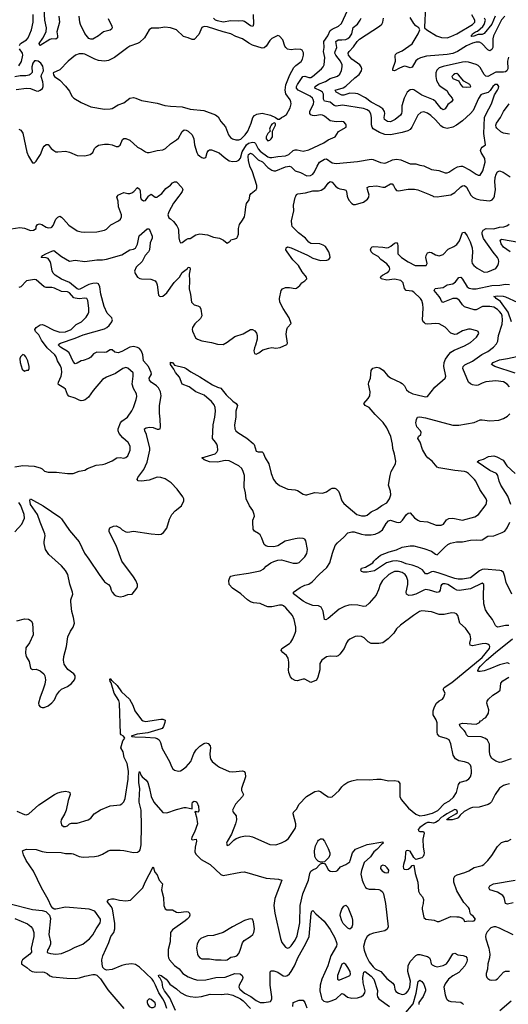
# Model space of a CAD drawing. Header units: inches. Extents: x 1694797 to 1849917, y 907313 to 1017959.
# Tile 506 of 656: x 1763079 to 1768099, y 991693 to 1001815. Entities that reach past the tile are written whole.
import ezdxf

# ---------------------------------------------------------------- set-up
doc = ezdxf.new("R2010")
doc.units = ezdxf.units.IN
doc.header["$MEASUREMENT"] = 0
doc.layers.add('B7060', color=7, linetype='Continuous')
doc.layers.add('B7969', color=7, linetype='Continuous')

msp = doc.modelspace()

# ---------------------------------------------------------------- linework, layer by layer
at = {"layer": 'B7060', "color": 5}
for points, elevation in [([(1763070, 1000691), (1763090, 1000679), (1763113, 1000650), (1763152, 1000452), (1763170, 1000411), (1763210, 1000345), (1763230, 1000345), (1763250, 1000362), (1763264, 1000390), (1763293, 1000430), (1763320, 1000500), (1763330, 1000515), (1763350, 1000531), (1763370, 1000531), (1763404, 1000490), (1763429, 1000469), (1763450, 1000458), (1763470, 1000456), (1763550, 1000465), (1763590, 1000454), (1763670, 1000420), (1763750, 1000415), (1763804, 1000430), (1763829, 1000450), (1763849, 1000490), (1763865, 1000510), (1763890, 1000524), (1763950, 1000536), (1763990, 1000537), (1764030, 1000528), (1764070, 1000511), (1764090, 1000511), (1764110, 1000526), (1764136, 1000584), (1764150, 1000594), (1764170, 1000594), (1764210, 1000576), (1764290, 1000506), (1764330, 1000486), (1764370, 1000457), (1764390, 1000451), (1764410, 1000451), (1764490, 1000471), (1764550, 1000479), (1764577, 1000490), (1764630, 1000539), (1764690, 1000579), (1764710, 1000598), (1764750, 1000667), (1764770, 1000682), (1764790, 1000680), (1764810, 1000670), (1764850, 1000630), (1764867, 1000590), (1764875, 1000530), (1764898, 1000450), (1764910, 1000431), (1764930, 1000411), (1764950, 1000397), (1764970, 1000391), (1764990, 1000398), (1765006, 1000450), (1765019, 1000470), (1765030, 1000479), (1765050, 1000477), (1765130, 1000448), (1765181, 1000401), (1765230, 1000365), (1765270, 1000356), (1765310, 1000362), (1765330, 1000371), (1765347, 1000393), (1765364, 1000456), (1765410, 1000530), (1765430, 1000546), (1765470, 1000558), (1765490, 1000554), (1765502, 1000542), (1765529, 1000489), (1765550, 1000463), (1765630, 1000407), (1765650, 1000398), (1765670, 1000397), (1765730, 1000409), (1765810, 1000416), (1765845, 1000430), (1765890, 1000469), (1765910, 1000478), (1765930, 1000478), (1765990, 1000465), (1766050, 1000476), (1766204, 1000550), (1766250, 1000580), (1766319, 1000610), (1766354, 1000666), (1766432, 1000710), (1766435, 1000730), (1766430, 1000742), (1766410, 1000765), (1766390, 1000769), (1766330, 1000764), (1766270, 1000774), (1766210, 1000824), (1766190, 1000835), (1766170, 1000837), (1766110, 1000827), (1766089, 1000829), (1766070, 1000839), (1766060, 1000850), (1766061, 1000870), (1766097, 1000950), (1766101, 1000970), (1766095, 1000995), (1766086, 1001010), (1766062, 1001030), (1765941, 1001090), (1765923, 1001110), (1765924, 1001130), (1765933, 1001150), (1765989, 1001231), (1766010, 1001235), (1766050, 1001222), (1766070, 1001222), (1766088, 1001230), (1766181, 1001310), (1766197, 1001330), (1766207, 1001353), (1766213, 1001427), (1766202, 1001490), (1766207, 1001530), (1766205, 1001590), (1766244, 1001650), (1766270, 1001703), (1766290, 1001719), (1766355, 1001750), (1766384, 1001776), (1766446, 1001910)], 660), ([(1763482, 1001850), (1763488, 1001790), (1763462, 1001690), (1763469, 1001650), (1763468, 1001630), (1763450, 1001616), (1763410, 1001619), (1763390, 1001611), (1763290, 1001549), (1763285, 1001550), (1763278, 1001570), (1763316, 1001624), (1763342, 1001670), (1763350, 1001693), (1763353, 1001730), (1763339, 1001810), (1763331, 1001931)], 660), ([(1767248, 1001950), (1767237, 1001737), (1767239, 1001730), (1767262, 1001710), (1767360, 1001650), (1767414, 1001634), (1767470, 1001629), (1767510, 1001641), (1767569, 1001670), (1767730, 1001765), (1767754, 1001790), (1767757, 1001810), (1767725, 1001865)], 580), ([(1763076, 1001550), (1763089, 1001571), (1763148, 1001610), (1763166, 1001630), (1763201, 1001710), (1763216, 1001790), (1763218, 1001870)], 680), ([(1763987, 1001827), (1764026, 1001750), (1764029, 1001730), (1764022, 1001718), (1764010, 1001708), (1763940, 1001690), (1763889, 1001650), (1763830, 1001616), (1763810, 1001614), (1763790, 1001622), (1763750, 1001675), (1763705, 1001765), (1763697, 1001790), (1763690, 1001850)], 660), ([(1765478, 1001870), (1765482, 1001770), (1765473, 1001747), (1765450, 1001752), (1765390, 1001796), (1765370, 1001803), (1765330, 1001799), (1765250, 1001804), (1765170, 1001790), (1765110, 1001802), (1765090, 1001812), (1765069, 1001830)], 660), ([(1765443, 1000000), (1765445, 1000010), (1765457, 1000030), (1765510, 1000069), (1765516, 1000084), (1765514, 1000110), (1765472, 1000250), (1765444, 1000310), (1765429, 1000369), (1765425, 1000410), (1765429, 1000430), (1765450, 1000444), (1765470, 1000433), (1765530, 1000373), (1765573, 1000353), (1765630, 1000296), (1765670, 1000267), (1765690, 1000260), (1765710, 1000262), (1765810, 1000301), (1765850, 1000308), (1765870, 1000303), (1765910, 1000260), (1765963, 1000243), (1766030, 1000209), (1766067, 1000213), (1766090, 1000228), (1766107, 1000253), (1766134, 1000310), (1766161, 1000350), (1766210, 1000383), (1766230, 1000384), (1766290, 1000344), (1766330, 1000338), (1766550, 1000357), (1766690, 1000382), (1766710, 1000379), (1766786, 1000346), (1766830, 1000342), (1766850, 1000346), (1766910, 1000374), (1766950, 1000383), (1766994, 1000374), (1767090, 1000332), (1767150, 1000333), (1767190, 1000319), (1767230, 1000312), (1767310, 1000275), (1767385, 1000265), (1767450, 1000241), (1767470, 1000240), (1767490, 1000247), (1767538, 1000282), (1767577, 1000303), (1767610, 1000311), (1767630, 1000310), (1767707, 1000267), (1767770, 1000226), (1767790, 1000217), (1767810, 1000217), (1767837, 1000263), (1767862, 1000350), (1767859, 1000390), (1767821, 1000450), (1767815, 1000470), (1767820, 1000490), (1767830, 1000505), (1767864, 1000530), (1767847, 1000647), (1767856, 1000810), (1767871, 1000849), (1767927, 1000950), (1767956, 1001044), (1767990, 1001091), (1768000, 1001110), (1768003, 1001130), (1767990, 1001149), (1767966, 1001150), (1767939, 1001130), (1767914, 1001086), (1767893, 1001067), (1767831, 1001050), (1767818, 1001042), (1767794, 1001006), (1767737, 1000883), (1767712, 1000850), (1767630, 1000774), (1767566, 1000730), (1767530, 1000712), (1767470, 1000697), (1767430, 1000707), (1767405, 1000725), (1767350, 1000787), (1767303, 1000830), (1767270, 1000853), (1767230, 1000867), (1767200, 1000860), (1767170, 1000833), (1767109, 1000712), (1767090, 1000688), (1767068, 1000672), (1767010, 1000655), (1766890, 1000632), (1766830, 1000636), (1766775, 1000655), (1766712, 1000692), (1766699, 1000710), (1766693, 1000733), (1766693, 1000810), (1766686, 1000846), (1766673, 1000870), (1766650, 1000889), (1766610, 1000903), (1766395, 1000935), (1766330, 1000928), (1766310, 1000932), (1766270, 1000968), (1766210, 1000977), (1766200, 1001000), (1766201, 1001050), (1766190, 1001070), (1766170, 1001083), (1766110, 1001110), (1766115, 1001130), (1766150, 1001154), (1766221, 1001179), (1766270, 1001211), (1766344, 1001236), (1766370, 1001254), (1766387, 1001293), (1766393, 1001330), (1766391, 1001350), (1766374, 1001390), (1766326, 1001450), (1766318, 1001470), (1766321, 1001490), (1766339, 1001530), (1766328, 1001590), (1766351, 1001609), (1766390, 1001608), (1766430, 1001613), (1766450, 1001623), (1766470, 1001639), (1766492, 1001670), (1766505, 1001735), (1766550, 1001770), (1766579, 1001810), (1766587, 1001830)], 640), ([(1768102, 1001430), (1768092, 1001390), (1768095, 1001310), (1768084, 1001290), (1768070, 1001280), (1768050, 1001276), (1767970, 1001276), (1767890, 1001233), (1767870, 1001236), (1767852, 1001252), (1767810, 1001323), (1767790, 1001346), (1767770, 1001356), (1767690, 1001378), (1767661, 1001381), (1767630, 1001378), (1767430, 1001335), (1767390, 1001320), (1767364, 1001296), (1767356, 1001270), (1767355, 1001230), (1767363, 1001190), (1767390, 1001142), (1767410, 1001124), (1767469, 1001089), (1767490, 1001049), (1767521, 1001010), (1767529, 1000990), (1767516, 1000970), (1767477, 1000943), (1767450, 1000899), (1767430, 1000890), (1767410, 1000904), (1767355, 1000970), (1767331, 1000991), (1767210, 1001039), (1767130, 1001094), (1767110, 1001098), (1767090, 1001095), (1767061, 1001070), (1767029, 1001010), (1767007, 1000930), (1767007, 1000870), (1767001, 1000850), (1766990, 1000835), (1766937, 1000790), (1766890, 1000766), (1766858, 1000770), (1766828, 1000790), (1766823, 1000810), (1766830, 1000850), (1766828, 1000870), (1766810, 1000898), (1766770, 1000928), (1766690, 1000969), (1766631, 1001011), (1766552, 1001052), (1766530, 1001057), (1766470, 1001061), (1766410, 1001041), (1766390, 1001039), (1766332, 1001070), (1766322, 1001090), (1766404, 1001116), (1766430, 1001131), (1766522, 1001218), (1766567, 1001253), (1766592, 1001290), (1766593, 1001310), (1766587, 1001330), (1766573, 1001350), (1766492, 1001410), (1766458, 1001450), (1766455, 1001470), (1766464, 1001490), (1766510, 1001535), (1766547, 1001590), (1766570, 1001615), (1766777, 1001750), (1766800, 1001770), (1766811, 1001790), (1766816, 1001830)], 620), ([(1768065, 1001850), (1768030, 1001814), (1767948, 1001650), (1767942, 1001618), (1767939, 1001530), (1767930, 1001509), (1767910, 1001496), (1767890, 1001504), (1767829, 1001570), (1767803, 1001583), (1767770, 1001584), (1767730, 1001573), (1767670, 1001547), (1767577, 1001490), (1767530, 1001469), (1767470, 1001457), (1767259, 1001441), (1767196, 1001424), (1767169, 1001411), (1767148, 1001392), (1767110, 1001328), (1767090, 1001320), (1767050, 1001334), (1767030, 1001336), (1766982, 1001318), (1766930, 1001288), (1766912, 1001292), (1766913, 1001310), (1766941, 1001390), (1766936, 1001444), (1766941, 1001459), (1766955, 1001470), (1767010, 1001496), (1767113, 1001567), (1767173, 1001670), (1767189, 1001710), (1767179, 1001730), (1767150, 1001752), (1767130, 1001776), (1767090, 1001837)], 580), ([(1767965, 1001850), (1767930, 1001768), (1767850, 1001672), (1767830, 1001663), (1767790, 1001663), (1767746, 1001646), (1767724, 1001644), (1767715, 1001650), (1767724, 1001656), (1767731, 1001670), (1767761, 1001690), (1767782, 1001698), (1767836, 1001744), (1767853, 1001767), (1767865, 1001810), (1767855, 1001830)], 560), ([(1763070, 1001341), (1763096, 1001384), (1763111, 1001451), (1763108, 1001470), (1763077, 1001517)], 680), ([(1763043, 1001097), (1763150, 1001113), (1763190, 1001108), (1763250, 1001085), (1763270, 1001082), (1763290, 1001091), (1763312, 1001108), (1763319, 1001130), (1763321, 1001150), (1763316, 1001176), (1763299, 1001230), (1763302, 1001250), (1763324, 1001290), (1763323, 1001297), (1763316, 1001336), (1763297, 1001370), (1763270, 1001390), (1763250, 1001394), (1763230, 1001391), (1763214, 1001370), (1763205, 1001330), (1763207, 1001273), (1763188, 1001252), (1763175, 1001245), (1763143, 1001237), (1763083, 1001237), (1763030, 1001229)], 680), ([(1768110, 1000637), (1768050, 1000649), (1768024, 1000664), (1767981, 1000701), (1767974, 1000710), (1767972, 1000730), (1767979, 1000750), (1768018, 1000810), (1768049, 1000870), (1768109, 1000950)], 620), ([(1767956, 1000000), (1767957, 1000003), (1767969, 1000070), (1767962, 1000150), (1767966, 1000194), (1767974, 1000226), (1767987, 1000250), (1768010, 1000261), (1768047, 1000247), (1768120, 1000200)], 620), ([(1764084, 1000000), (1764089, 1000010), (1764150, 1000040), (1764190, 1000030), (1764210, 1000030), (1764230, 1000037), (1764253, 1000050), (1764290, 1000090), (1764310, 1000074), (1764316, 1000056), (1764319, 1000000)], 640), ([(1764502, 1000000), (1764540, 1000030), (1764580, 1000080), (1764630, 1000113), (1764650, 1000137), (1764670, 1000147), (1764690, 1000150), (1764744, 1000090), (1764755, 1000070), (1764749, 1000050), (1764736, 1000030), (1764713, 1000000)], 640), ([(1765916, 1000000), (1765923, 1000017), (1765936, 1000024), (1766015, 1000035), (1766090, 1000056), (1766150, 1000057), (1766177, 1000063), (1766214, 1000086), (1766250, 1000135), (1766270, 1000152), (1766290, 1000146), (1766324, 1000104), (1766350, 1000084), (1766370, 1000076), (1766411, 1000071), (1766430, 1000062), (1766438, 1000050), (1766445, 1000000)], 620), ([(1766668, 1000000), (1766669, 1000010), (1766651, 1000070), (1766650, 1000090), (1766670, 1000101), (1766750, 1000106), (1766810, 1000092), (1766830, 1000093), (1766890, 1000127), (1766907, 1000127), (1766921, 1000110), (1766936, 1000076), (1766950, 1000060), (1766970, 1000057), (1767070, 1000072), (1767134, 1000074), (1767170, 1000065), (1767290, 1000019), (1767326, 1000000)], 620), ([(1767413, 1000000), (1767510, 1000015), (1767550, 1000039), (1767610, 1000096), (1767630, 1000109), (1767650, 1000112), (1767670, 1000092), (1767713, 1000010), (1767725, 1000000)], 620), ([(1764404, 1000000), (1764410, 1000008), (1764430, 1000020), (1764457, 1000000)], 640)]:
    msp.add_lwpolyline(points, dxfattribs=dict(at, elevation=elevation))
for points, elevation in [([(1764975, 1001745), (1764950, 1001734), (1764918, 1001662), (1764870, 1001612), (1764850, 1001611), (1764810, 1001629), (1764762, 1001642), (1764690, 1001710), (1764630, 1001732), (1764570, 1001737), (1764508, 1001728), (1764433, 1001727), (1764410, 1001710), (1764362, 1001630), (1764310, 1001582), (1764290, 1001570), (1764210, 1001542), (1764190, 1001531), (1764052, 1001428), (1763990, 1001396), (1763952, 1001388), (1763890, 1001396), (1763850, 1001408), (1763750, 1001461), (1763730, 1001466), (1763690, 1001465), (1763654, 1001450), (1763577, 1001390), (1763490, 1001299), (1763422, 1001270), (1763425, 1001250), (1763438, 1001230), (1763490, 1001195), (1763550, 1001131), (1763590, 1001079), (1763615, 1001030), (1763634, 1001010), (1763710, 1000963), (1763810, 1000921), (1763950, 1000896), (1764010, 1000899), (1764030, 1000904), (1764090, 1000941), (1764150, 1000960), (1764210, 1001008), (1764250, 1001015), (1764271, 1001010), (1764330, 1000983), (1764490, 1000957), (1764570, 1000934), (1764630, 1000925), (1764750, 1000920), (1764830, 1000896), (1764970, 1000883), (1765090, 1000838), (1765118, 1000818), (1765147, 1000770), (1765193, 1000713), (1765223, 1000630), (1765244, 1000604), (1765265, 1000590), (1765299, 1000579), (1765330, 1000579), (1765350, 1000588), (1765394, 1000630), (1765424, 1000670), (1765459, 1000750), (1765473, 1000810), (1765490, 1000830), (1765517, 1000843), (1765570, 1000854), (1765655, 1000835), (1765706, 1000810), (1765730, 1000792), (1765750, 1000792), (1765768, 1000810), (1765790, 1000819), (1765819, 1000841), (1765857, 1000910), (1765868, 1000950), (1765866, 1000970), (1765857, 1000990), (1765814, 1001054), (1765806, 1001090), (1765814, 1001146), (1765853, 1001247), (1765896, 1001324), (1765915, 1001345), (1765970, 1001387), (1765984, 1001410), (1765996, 1001450), (1765994, 1001474), (1765981, 1001501), (1765969, 1001509), (1765912, 1001512), (1765870, 1001505), (1765830, 1001514), (1765812, 1001530), (1765804, 1001544), (1765784, 1001610), (1765750, 1001647), (1765730, 1001652), (1765670, 1001622), (1765650, 1001603), (1765610, 1001543), (1765590, 1001527), (1765570, 1001523), (1765470, 1001555), (1765434, 1001574), (1765370, 1001619), (1765301, 1001641), (1765250, 1001671), (1765170, 1001689), (1765010, 1001743)], 680), ([(1767570, 1001261), (1767550, 1001258), (1767536, 1001250), (1767520, 1001230), (1767531, 1001210), (1767586, 1001186), (1767596, 1001176), (1767610, 1001147), (1767630, 1001126), (1767670, 1001121), (1767710, 1001126), (1767715, 1001130), (1767704, 1001150), (1767644, 1001184), (1767589, 1001250)], 640), ([(1765695, 1000755), (1765670, 1000742), (1765663, 1000730), (1765651, 1000710), (1765647, 1000690), (1765654, 1000670), (1765630, 1000645), (1765610, 1000610), (1765611, 1000590), (1765630, 1000571), (1765650, 1000576), (1765664, 1000590), (1765675, 1000610), (1765675, 1000670), (1765709, 1000730), (1765708, 1000748)], 680)]:
    msp.add_lwpolyline(points, close=True, dxfattribs=dict(at, elevation=elevation))
at = {"layer": 'B7969', "color": 5}
for points, elevation in [([(1762990, 999664), (1763082, 999678), (1763130, 999672), (1763190, 999649), (1763222, 999650), (1763247, 999670), (1763250, 999690), (1763263, 999710), (1763283, 999717), (1763307, 999710), (1763350, 999683), (1763370, 999676), (1763401, 999679), (1763410, 999682), (1763422, 999698), (1763450, 999764), (1763470, 999784), (1763490, 999794), (1763510, 999784), (1763530, 999766), (1763583, 999703), (1763670, 999645), (1763710, 999633), (1763750, 999630), (1763870, 999635), (1763950, 999651), (1763970, 999662), (1764014, 999706), (1764094, 999746), (1764115, 999765), (1764126, 999790), (1764125, 999810), (1764093, 999890), (1764090, 999950), (1764078, 999990), (1764084, 1000000)], 640), ([(1763050, 995636), (1763130, 995656), (1763170, 995654), (1763196, 995636), (1763211, 995610), (1763216, 995490), (1763181, 995410), (1763143, 995357), (1763137, 995303), (1763147, 995270), (1763176, 995216), (1763191, 995150), (1763210, 995136), (1763250, 995139), (1763290, 995122), (1763327, 995090), (1763339, 995070), (1763345, 995030), (1763337, 994983), (1763318, 994922), (1763288, 994850), (1763273, 994790), (1763274, 994770), (1763290, 994751), (1763310, 994744), (1763330, 994744), (1763370, 994761), (1763410, 994791), (1763436, 994824), (1763458, 994870), (1763487, 994913), (1763508, 994932), (1763570, 994961), (1763610, 994990), (1763643, 995030), (1763649, 995050), (1763649, 995070), (1763636, 995090), (1763575, 995135), (1763548, 995168), (1763536, 995190), (1763528, 995230), (1763531, 995270), (1763559, 995370), (1763573, 995470), (1763601, 995530), (1763630, 995571), (1763641, 995610), (1763631, 995670), (1763615, 995730), (1763604, 995830), (1763604, 995850), (1763624, 995910), (1763623, 995930), (1763594, 996014), (1763572, 996110), (1763550, 996154), (1763510, 996201), (1763379, 996319), (1763344, 996370), (1763330, 996430), (1763330, 996450), (1763342, 996510), (1763337, 996530), (1763289, 996650), (1763263, 996730), (1763191, 996830), (1763184, 996876), (1763189, 996890), (1763319, 996819), (1763490, 996702), (1763510, 996684), (1763590, 996563), (1763690, 996447), (1763744, 996330), (1763790, 996270), (1763895, 996110), (1763950, 996038), (1763993, 996010), (1764010, 995990), (1764020, 995950), (1764029, 995929), (1764050, 995906), (1764070, 995894), (1764110, 995883), (1764150, 995888), (1764190, 995905), (1764235, 995910), (1764281, 995970), (1764289, 995990), (1764288, 996010), (1764273, 996050), (1764250, 996087), (1764128, 996250), (1764071, 996411), (1764000, 996550), (1763997, 996570), (1764005, 996590), (1764042, 996610), (1764070, 996612), (1764110, 996590), (1764131, 996570), (1764170, 996550), (1764190, 996548), (1764250, 996557), (1764429, 996529), (1764510, 996523), (1764534, 996526), (1764558, 996542), (1764590, 996587), (1764618, 996682), (1764643, 996730), (1764675, 996765), (1764742, 996818), (1764766, 996870), (1764764, 996890), (1764755, 996910), (1764696, 996990), (1764635, 997055), (1764575, 997095), (1764530, 997110), (1764490, 997111), (1764410, 997083), (1764330, 997070), (1764295, 997075), (1764285, 997090), (1764293, 997110), (1764353, 997190), (1764390, 997267), (1764417, 997390), (1764416, 997410), (1764382, 997550), (1764364, 997590), (1764362, 997610), (1764379, 997621), (1764412, 997628), (1764450, 997622), (1764490, 997607), (1764510, 997605), (1764521, 997610), (1764526, 997630), (1764523, 997710), (1764515, 997770), (1764515, 997850), (1764531, 997950), (1764526, 997990), (1764505, 998030), (1764486, 998050), (1764431, 998090), (1764413, 998110), (1764410, 998130), (1764433, 998170), (1764431, 998190), (1764404, 998250), (1764352, 998310), (1764343, 998370), (1764330, 998407), (1764310, 998434), (1764290, 998447), (1764250, 998455), (1764210, 998448), (1764130, 998405), (1764090, 998392), (1764056, 998396), (1764030, 998420), (1764010, 998422), (1763970, 998398), (1763950, 998393), (1763870, 998397), (1763839, 998381), (1763810, 998347), (1763790, 998332), (1763730, 998312), (1763710, 998310), (1763670, 998283), (1763650, 998278), (1763630, 998300), (1763586, 998390), (1763568, 998408), (1763525, 998430), (1763498, 998450), (1763479, 998470), (1763482, 998478), (1763499, 998490), (1763650, 998540), (1763730, 998576), (1763950, 998636), (1763976, 998650), (1763999, 998670), (1764026, 998710), (1764032, 998730), (1764030, 998737), (1764026, 998750), (1763978, 998798), (1763947, 998867), (1763914, 998994), (1763904, 999070), (1763890, 999100), (1763870, 999108), (1763830, 999104), (1763790, 999093), (1763690, 999043), (1763670, 999050), (1763590, 999113), (1763509, 999149), (1763443, 999190), (1763424, 999210), (1763412, 999232), (1763400, 999310), (1763393, 999330), (1763380, 999350), (1763370, 999360), (1763350, 999367), (1763299, 999370), (1763316, 999390), (1763348, 999410), (1763410, 999437), (1763430, 999441), (1763510, 999381), (1763590, 999334), (1763650, 999342), (1763750, 999330), (1763870, 999348), (1763930, 999346), (1763970, 999352), (1764130, 999399), (1764210, 999448), (1764250, 999457), (1764270, 999468), (1764290, 999508), (1764308, 999592), (1764390, 999664), (1764410, 999665), (1764439, 999590), (1764440, 999570), (1764419, 999521), (1764412, 999450), (1764403, 999430), (1764369, 999391), (1764338, 999330), (1764276, 999270), (1764259, 999230), (1764265, 999205), (1764290, 999170), (1764315, 999155), (1764330, 999150), (1764427, 999147), (1764470, 999130), (1764486, 999110), (1764493, 999090), (1764505, 998985), (1764514, 998974), (1764530, 998968), (1764550, 998974), (1764590, 999008), (1764667, 999113), (1764720, 999170), (1764750, 999215), (1764802, 999258), (1764810, 999270), (1764827, 999267), (1764830, 999250), (1764822, 999198), (1764824, 999130), (1764819, 999050), (1764834, 998990), (1764845, 998910), (1764870, 998885), (1764910, 998875), (1764930, 998862), (1764940, 998840), (1764949, 998771), (1764937, 998743), (1764877, 998690), (1764854, 998650), (1764850, 998630), (1764854, 998614), (1764886, 998546), (1764907, 998530), (1764950, 998514), (1765050, 998497), (1765110, 998479), (1765170, 998477), (1765210, 998499), (1765290, 998560), (1765374, 998586), (1765450, 998631), (1765470, 998631), (1765495, 998615), (1765512, 998592), (1765520, 998570), (1765520, 998530), (1765503, 998470), (1765490, 998442), (1765484, 998410), (1765490, 998384), (1765510, 998376), (1765537, 998390), (1765578, 998422), (1765640, 998440), (1765670, 998444), (1765710, 998439), (1765754, 998446), (1765825, 998475), (1765829, 998491), (1765818, 998582), (1765823, 998630), (1765830, 998652), (1765868, 998692), (1765849, 998750), (1765785, 998845), (1765752, 998910), (1765749, 998950), (1765765, 999030), (1765779, 999050), (1765810, 999062), (1765850, 999063), (1765910, 999051), (1765923, 999057), (1765957, 999083), (1765978, 999110), (1766010, 999131), (1766029, 999150), (1766025, 999170), (1765982, 999222), (1765944, 999290), (1765887, 999347), (1765826, 999430), (1765815, 999450), (1765816, 999470), (1765830, 999479), (1765870, 999470), (1766035, 999395), (1766090, 999363), (1766170, 999339), (1766236, 999344), (1766254, 999350), (1766269, 999370), (1766267, 999393), (1766254, 999430), (1766222, 999482), (1766197, 999497), (1766162, 999510), (1766070, 999513), (1766050, 999528), (1766014, 999570), (1765945, 999625), (1765880, 999690), (1765874, 999710), (1765873, 999747), (1765895, 999850), (1765891, 999910), (1765911, 999989), (1765916, 1000000)], 620), ([(1764319, 1000000), (1764320, 999990), (1764326, 999970), (1764350, 999953), (1764370, 999955), (1764404, 1000000)], 640), ([(1764457, 1000000), (1764470, 999990), (1764490, 999990), (1764502, 1000000)], 640), ([(1764713, 1000000), (1764661, 999930), (1764637, 999883), (1764610, 999841), (1764601, 999810), (1764610, 999779), (1764629, 999769), (1764660, 999740), (1764695, 999695), (1764708, 999670), (1764712, 999650), (1764713, 999573), (1764720, 999541), (1764730, 999522), (1764750, 999525), (1764790, 999556), (1764810, 999566), (1764830, 999567), (1764890, 999603), (1764930, 999615), (1765010, 999602), (1765070, 999578), (1765132, 999570), (1765172, 999550), (1765210, 999518), (1765240, 999540), (1765249, 999551), (1765290, 999561), (1765310, 999571), (1765317, 999583), (1765327, 999610), (1765326, 999670), (1765338, 999710), (1765370, 999753), (1765388, 999790), (1765397, 999830), (1765401, 999890), (1765410, 999925), (1765437, 999963), (1765443, 1000000)], 640), ([(1766445, 1000000), (1766446, 999990), (1766461, 999961), (1766490, 999926), (1766510, 999915), (1766530, 999914), (1766610, 999941), (1766653, 999970), (1766667, 999990), (1766668, 1000000)], 620), ([(1767326, 1000000), (1767330, 999998), (1767370, 999993), (1767413, 1000000)], 620), ([(1767725, 1000000), (1767736, 999990), (1767770, 999974), (1767810, 999962), (1767910, 999952), (1767935, 999965), (1767950, 999984), (1767956, 1000000)], 620), ([(1763050, 993677), (1763130, 993644), (1763150, 993642), (1763174, 993650), (1763275, 993745), (1763436, 993850), (1763470, 993867), (1763510, 993879), (1763550, 993883), (1763579, 993879), (1763593, 993870), (1763596, 993850), (1763576, 993790), (1763558, 993690), (1763544, 993656), (1763505, 993590), (1763503, 993570), (1763510, 993538), (1763530, 993521), (1763550, 993521), (1763570, 993528), (1763590, 993547), (1763610, 993556), (1763670, 993556), (1763784, 993590), (1763810, 993608), (1763843, 993650), (1763910, 993692), (1764008, 993732), (1764110, 993745), (1764130, 993754), (1764150, 993775), (1764162, 993810), (1764193, 994007), (1764196, 994090), (1764182, 994170), (1764153, 994230), (1764143, 994290), (1764119, 994330), (1764138, 994402), (1764160, 994430), (1764145, 994450), (1764122, 994462), (1764114, 994473), (1764105, 994790), (1764097, 994817), (1764050, 994893), (1764019, 994999), (1764009, 995011), (1764004, 995036), (1764010, 995041), (1764021, 995021), (1764030, 995019), (1764081, 994970), (1764125, 994905), (1764207, 994830), (1764241, 994770), (1764261, 994710), (1764330, 994619), (1764347, 994607), (1764370, 994602), (1764530, 994625), (1764550, 994624), (1764573, 994613), (1764571, 994590), (1764557, 994550), (1764543, 994530), (1764534, 994526), (1764396, 994484), (1764286, 994470), (1764225, 994450), (1764230, 994445), (1764261, 994442), (1764370, 994440), (1764470, 994433), (1764490, 994427), (1764513, 994413), (1764526, 994386), (1764542, 994322), (1764619, 994190), (1764638, 994138), (1764653, 994113), (1764670, 994099), (1764710, 994091), (1764730, 994093), (1764750, 994102), (1764790, 994135), (1764838, 994190), (1764869, 994270), (1764891, 994310), (1764930, 994346), (1764970, 994374), (1764990, 994382), (1765016, 994376), (1765037, 994350), (1765039, 994330), (1765032, 994268), (1765036, 994230), (1765043, 994210), (1765058, 994190), (1765110, 994145), (1765131, 994130), (1765230, 994087), (1765270, 994084), (1765370, 994094), (1765390, 994085), (1765397, 994070), (1765398, 994030), (1765359, 993910), (1765358, 993890), (1765377, 993850), (1765369, 993830), (1765296, 993750), (1765267, 993690), (1765274, 993670), (1765304, 993630), (1765306, 993590), (1765296, 993550), (1765256, 993443), (1765210, 993368), (1765205, 993350), (1765210, 993327), (1765230, 993331), (1765279, 993381), (1765303, 993397), (1765350, 993416), (1765395, 993425), (1765442, 993422), (1765470, 993416), (1765650, 993337), (1765710, 993333), (1765770, 993353), (1765810, 993375), (1765841, 993399), (1765910, 993499), (1765916, 993524), (1765915, 993550), (1765890, 993650), (1765892, 993668), (1765922, 993698), (1765949, 993750), (1766027, 993830), (1766110, 993880), (1766150, 993886), (1766170, 993882), (1766210, 993851), (1766250, 993827), (1766270, 993823), (1766290, 993827), (1766361, 993890), (1766389, 993930), (1766410, 993951), (1766450, 993977), (1766490, 993990), (1766550, 994004), (1766670, 994002), (1766750, 994009), (1766794, 994006), (1766870, 993992), (1766930, 993994), (1766967, 993987), (1766984, 993964), (1766984, 993830), (1766998, 993798), (1767075, 993710), (1767150, 993649), (1767190, 993630), (1767242, 993638), (1767321, 993659), (1767375, 993685), (1767443, 993757), (1767495, 993785), (1767537, 993823), (1767566, 993870), (1767588, 993952), (1767604, 993976), (1767670, 993993), (1767693, 994010), (1767710, 994031), (1767721, 994070), (1767722, 994090), (1767717, 994130), (1767710, 994152), (1767690, 994171), (1767650, 994185), (1767590, 994197), (1767557, 994217), (1767533, 994253), (1767510, 994370), (1767491, 994411), (1767466, 994426), (1767402, 994442), (1767389, 994450), (1767373, 994470), (1767369, 994490), (1767367, 994587), (1767358, 994618), (1767328, 994670), (1767328, 994710), (1767340, 994750), (1767362, 994790), (1767390, 994813), (1767423, 994830), (1767438, 994850), (1767451, 994891), (1767429, 994930), (1767442, 994950), (1767518, 995002), (1767830, 995260), (1767907, 995350), (1767909, 995370), (1767904, 995384), (1767890, 995397), (1767870, 995403), (1767830, 995399), (1767730, 995378), (1767706, 995386), (1767705, 995405), (1767714, 995450), (1767706, 995490), (1767659, 995559), (1767602, 995610), (1767581, 995690), (1767568, 995708), (1767550, 995714), (1767516, 995716), (1767439, 995701), (1767390, 995699), (1767310, 995728), (1767210, 995737), (1767188, 995730), (1767124, 995690), (1766993, 995590), (1766950, 995554), (1766924, 995510), (1766866, 995450), (1766810, 995410), (1766770, 995401), (1766690, 995401), (1766658, 995418), (1766620, 995460), (1766590, 995476), (1766550, 995477), (1766527, 995473), (1766472, 995448), (1766450, 995430), (1766436, 995410), (1766414, 995350), (1766370, 995294), (1766350, 995276), (1766330, 995270), (1766270, 995272), (1766230, 995265), (1766184, 995230), (1766164, 995196), (1766163, 995130), (1766144, 995056), (1766130, 995024), (1766070, 995002), (1766010, 995034), (1765990, 995037), (1765930, 995017), (1765910, 995021), (1765879, 995039), (1765860, 995060), (1765845, 995105), (1765842, 995130), (1765846, 995170), (1765845, 995210), (1765836, 995250), (1765819, 995279), (1765782, 995310), (1765765, 995330), (1765772, 995350), (1765850, 995403), (1765864, 995416), (1765885, 995450), (1765911, 995510), (1765917, 995530), (1765916, 995570), (1765900, 995650), (1765881, 995690), (1765813, 995770), (1765790, 995790), (1765775, 995795), (1765750, 995798), (1765670, 995780), (1765630, 995781), (1765601, 995790), (1765550, 995815), (1765481, 995821), (1765450, 995830), (1765418, 995850), (1765350, 995912), (1765266, 995970), (1765233, 996010), (1765229, 996050), (1765239, 996081), (1765250, 996095), (1765290, 996105), (1765430, 996125), (1765549, 996151), (1765586, 996170), (1765610, 996196), (1765661, 996230), (1765690, 996246), (1765730, 996259), (1765770, 996263), (1765890, 996227), (1765930, 996227), (1765950, 996236), (1766010, 996292), (1766031, 996329), (1766035, 996370), (1766019, 996459), (1766010, 996474), (1765990, 996482), (1765950, 996485), (1765910, 996479), (1765807, 996453), (1765730, 996408), (1765690, 996396), (1765630, 996399), (1765607, 996407), (1765590, 996419), (1765566, 996486), (1765550, 996518), (1765533, 996533), (1765490, 996556), (1765478, 996578), (1765474, 996650), (1765476, 996670), (1765490, 996710), (1765487, 996730), (1765475, 996770), (1765439, 996819), (1765405, 996890), (1765398, 996950), (1765384, 997010), (1765388, 997130), (1765376, 997170), (1765360, 997200), (1765330, 997230), (1765230, 997280), (1765190, 997283), (1765110, 997265), (1765030, 997270), (1764975, 997290), (1764949, 997310), (1765087, 997353), (1765106, 997370), (1765114, 997390), (1765110, 997430), (1765103, 997450), (1765092, 997472), (1765061, 997510), (1765067, 997650), (1765084, 997730), (1765090, 997790), (1765087, 997830), (1765077, 997857), (1765050, 997890), (1764974, 997954), (1764890, 997988), (1764820, 998040), (1764750, 998067), (1764721, 998141), (1764681, 998190), (1764664, 998224), (1764630, 998270), (1764630, 998294), (1764631, 998291), (1764650, 998291), (1764670, 998265), (1764770, 998241), (1764790, 998231), (1764836, 998196), (1764930, 998144), (1765061, 998061), (1765110, 998038), (1765147, 998027), (1765200, 997960), (1765270, 997894), (1765304, 997870), (1765316, 997850), (1765300, 997790), (1765299, 997730), (1765287, 997650), (1765290, 997610), (1765301, 997590), (1765320, 997570), (1765414, 997514), (1765479, 997459), (1765487, 997447), (1765510, 997381), (1765530, 997372), (1765570, 997372), (1765582, 997362), (1765602, 997310), (1765640, 997250), (1765664, 997150), (1765687, 997090), (1765710, 997059), (1765747, 997027), (1765834, 996990), (1765910, 996983), (1765934, 996974), (1765990, 996938), (1766014, 996930), (1766031, 996929), (1766074, 996946), (1766110, 996955), (1766190, 996947), (1766230, 996962), (1766270, 996990), (1766290, 996999), (1766318, 996998), (1766332, 996992), (1766353, 996970), (1766365, 996945), (1766388, 996870), (1766410, 996843), (1766544, 996730), (1766590, 996715), (1766630, 996714), (1766650, 996722), (1766690, 996756), (1766750, 996782), (1766799, 996821), (1766850, 996849), (1766878, 996890), (1766892, 996930), (1766890, 996970), (1766869, 997030), (1766885, 997130), (1766897, 997170), (1766940, 997250), (1766943, 997277), (1766931, 997350), (1766912, 997408), (1766909, 997450), (1766891, 997530), (1766850, 997619), (1766814, 997674), (1766730, 997756), (1766670, 997828), (1766627, 997850), (1766615, 997870), (1766659, 997921), (1766675, 997950), (1766680, 997990), (1766663, 998070), (1766666, 998090), (1766682, 998130), (1766692, 998210), (1766708, 998232), (1766722, 998238), (1766750, 998242), (1766777, 998237), (1766812, 998212), (1766859, 998159), (1766890, 998133), (1766990, 998087), (1767010, 998074), (1767034, 998050), (1767054, 998010), (1767078, 997990), (1767119, 997970), (1767150, 997961), (1767250, 997937), (1767270, 997941), (1767344, 998036), (1767452, 998130), (1767458, 998150), (1767438, 998250), (1767439, 998290), (1767455, 998325), (1767487, 998373), (1767510, 998397), (1767543, 998417), (1767650, 998463), (1767710, 998498), (1767771, 998550), (1767795, 998590), (1767790, 998610), (1767776, 998616), (1767710, 998633), (1767690, 998634), (1767630, 998615), (1767570, 998584), (1767550, 998578), (1767510, 998592), (1767450, 998656), (1767390, 998690), (1767352, 998692), (1767270, 998686), (1767250, 998690), (1767238, 998698), (1767225, 998710), (1767219, 998730), (1767225, 998850), (1767222, 998890), (1767210, 998928), (1767197, 998950), (1767130, 999015), (1767110, 999026), (1767050, 999031), (1767033, 999053), (1767018, 999110), (1766994, 999134), (1766930, 999147), (1766850, 999137), (1766793, 999153), (1766786, 999170), (1766790, 999175), (1766807, 999190), (1766850, 999213), (1766871, 999230), (1766881, 999250), (1766878, 999270), (1766850, 999304), (1766791, 999350), (1766761, 999381), (1766711, 999410), (1766690, 999429), (1766684, 999450), (1766689, 999471), (1766701, 999479), (1766717, 999483), (1766810, 999477), (1766850, 999469), (1766868, 999472), (1766894, 999486), (1766930, 999517), (1766950, 999524), (1766961, 999510), (1766966, 999490), (1766963, 999430), (1766966, 999410), (1766980, 999390), (1767003, 999370), (1767070, 999326), (1767144, 999290), (1767250, 999287), (1767257, 999290), (1767267, 999310), (1767251, 999370), (1767254, 999390), (1767270, 999417), (1767294, 999426), (1767310, 999422), (1767350, 999397), (1767390, 999387), (1767430, 999401), (1767483, 999457), (1767538, 999482), (1767570, 999504), (1767597, 999543), (1767630, 999626), (1767650, 999632), (1767675, 999595), (1767706, 999530), (1767728, 999470), (1767733, 999430), (1767723, 999330), (1767729, 999310), (1767744, 999290), (1767780, 999260), (1767850, 999220), (1767890, 999222), (1767970, 999259), (1767991, 999290), (1767998, 999310), (1768001, 999330), (1767997, 999350), (1767988, 999370), (1767944, 999424), (1767845, 999565), (1767831, 999610), (1767831, 999630), (1767840, 999650), (1767871, 999669), (1767950, 999664), (1768010, 999681), (1768055, 999685), (1768084, 999696), (1768107, 999713)], 580), ([(1768120, 999430), (1768050, 999477), (1768027, 999510), (1768015, 999550), (1768030, 999558), (1768050, 999557), (1768187, 999533)], 560), ([(1763030, 997217), (1763110, 997233), (1763227, 997227), (1763290, 997208), (1763310, 997197), (1763335, 997175), (1763370, 997164), (1763457, 997163), (1763571, 997149), (1763630, 997150), (1763690, 997175), (1763750, 997186), (1763777, 997203), (1763866, 997234), (1763930, 997241), (1763958, 997250), (1764030, 997279), (1764078, 997310), (1764110, 997314), (1764150, 997308), (1764170, 997315), (1764189, 997330), (1764214, 997390), (1764213, 997430), (1764192, 997470), (1764138, 997518), (1764102, 997562), (1764092, 997590), (1764092, 997610), (1764115, 997670), (1764130, 997687), (1764186, 997730), (1764230, 997793), (1764248, 997830), (1764277, 997910), (1764283, 997943), (1764280, 997970), (1764250, 998024), (1764236, 998070), (1764246, 998150), (1764244, 998184), (1764190, 998233), (1764170, 998241), (1764139, 998230), (1764063, 998177), (1763970, 998139), (1763930, 998116), (1763835, 998005), (1763785, 997935), (1763752, 997908), (1763730, 997899), (1763710, 997898), (1763690, 997903), (1763650, 997923), (1763585, 997945), (1763570, 997963), (1763550, 998016), (1763534, 998030), (1763481, 998061), (1763476, 998070), (1763479, 998090), (1763504, 998150), (1763513, 998190), (1763508, 998228), (1763498, 998258), (1763467, 998307), (1763453, 998350), (1763440, 998370), (1763362, 998442), (1763302, 998522), (1763274, 998574), (1763243, 998610), (1763235, 998630), (1763247, 998650), (1763270, 998666), (1763290, 998678), (1763310, 998681), (1763330, 998675), (1763430, 998622), (1763490, 998603), (1763550, 998607), (1763608, 998630), (1763659, 998681), (1763714, 998710), (1763762, 998758), (1763784, 998790), (1763791, 998810), (1763791, 998850), (1763778, 998930), (1763768, 998948), (1763750, 998954), (1763690, 998945), (1763650, 998951), (1763637, 998957), (1763590, 999008), (1763570, 999016), (1763510, 999020), (1763435, 999055), (1763410, 999062), (1763350, 999062), (1763330, 999069), (1763250, 999141), (1763230, 999146), (1763149, 999131), (1763090, 999070), (1763070, 999062)], 640), ([(1768110, 998040), (1768089, 998069), (1768050, 998093), (1767970, 998104), (1767870, 998094), (1767830, 998080), (1767790, 998059), (1767770, 998054), (1767730, 998061), (1767710, 998071), (1767689, 998090), (1767632, 998230), (1767637, 998250), (1767654, 998266), (1767730, 998304), (1767826, 998374), (1767890, 998405), (1767947, 998450), (1767978, 998482), (1767991, 998509), (1767999, 998570), (1768035, 998685), (1768040, 998730), (1768036, 998770), (1768029, 998790), (1768010, 998816), (1767990, 998836), (1767950, 998860), (1767910, 998868), (1767834, 998866), (1767770, 998833), (1767750, 998832), (1767650, 998865), (1767630, 998885), (1767598, 998930), (1767570, 998950), (1767530, 998950), (1767428, 998908), (1767410, 998927), (1767403, 998950), (1767388, 998970), (1767338, 999030), (1767349, 999051), (1767430, 999061), (1767470, 999088), (1767530, 999101), (1767558, 999122), (1767590, 999164), (1767610, 999168), (1767630, 999149), (1767678, 999070), (1767697, 999057), (1767730, 999048), (1767770, 999049), (1767930, 999084), (1768013, 999087), (1768070, 999095), (1768110, 999094)], 560), ([(1768131, 998710), (1768098, 998810), (1768018, 998918), (1767973, 998950), (1767964, 998964), (1767950, 998970), (1767985, 998975), (1768048, 998972), (1768070, 998967), (1768190, 998910)], 540), ([(1768170, 998183), (1767961, 998250), (1767927, 998270), (1767944, 998290), (1768010, 998320), (1768090, 998331), (1768186, 998354)], 540), ([(1768106, 995586), (1768070, 995588), (1767991, 995571), (1767978, 995578), (1767968, 995588), (1767936, 995650), (1767888, 995710), (1767866, 995750), (1767849, 995810), (1767844, 995890), (1767847, 996010), (1767830, 996021), (1767710, 995964), (1767593, 995947), (1767570, 995952), (1767545, 995965), (1767479, 996010), (1767450, 996017), (1767430, 996015), (1767414, 996006), (1767406, 995994), (1767398, 995950), (1767388, 995932), (1767370, 995928), (1767290, 995952), (1767250, 995956), (1767230, 995951), (1767150, 995909), (1767110, 995898), (1767076, 995896), (1767055, 995910), (1767050, 995930), (1767066, 996010), (1767066, 996050), (1767055, 996090), (1767041, 996110), (1767010, 996133), (1766970, 996142), (1766930, 996141), (1766903, 996130), (1766873, 996110), (1766808, 996050), (1766783, 996010), (1766766, 995954), (1766741, 995899), (1766670, 995818), (1766634, 995786), (1766610, 995783), (1766555, 995795), (1766490, 995801), (1766462, 995798), (1766416, 995784), (1766363, 995757), (1766250, 995659), (1766226, 995646), (1766210, 995650), (1766196, 995736), (1766176, 995776), (1766150, 995788), (1766090, 995792), (1766030, 995817), (1765990, 995839), (1765893, 995913), (1765893, 995930), (1765961, 995979), (1766010, 996002), (1766050, 996014), (1766085, 996035), (1766156, 996110), (1766236, 996184), (1766267, 996233), (1766293, 996330), (1766322, 996410), (1766343, 996437), (1766410, 996495), (1766450, 996539), (1766492, 996552), (1766515, 996550), (1766590, 996526), (1766630, 996520), (1766690, 996518), (1766730, 996527), (1766770, 996542), (1766806, 996570), (1766844, 996636), (1766870, 996664), (1766890, 996669), (1766951, 996649), (1766970, 996645), (1766990, 996650), (1767012, 996670), (1767055, 996730), (1767070, 996742), (1767090, 996746), (1767134, 996694), (1767170, 996669), (1767190, 996661), (1767270, 996652), (1767358, 996618), (1767410, 996618), (1767435, 996630), (1767465, 996675), (1767490, 996689), (1767531, 996691), (1767630, 996670), (1767755, 996705), (1767792, 996730), (1767872, 996830), (1767878, 996870), (1767872, 996890), (1767806, 996986), (1767766, 997070), (1767751, 997090), (1767690, 997150), (1767670, 997164), (1767650, 997171), (1767550, 997181), (1767387, 997207), (1767370, 997216), (1767317, 997277), (1767273, 997310), (1767255, 997330), (1767217, 997397), (1767193, 997473), (1767169, 997510), (1767176, 997530), (1767201, 997550), (1767205, 997570), (1767197, 997590), (1767161, 997630), (1767150, 997670), (1767155, 997705), (1767165, 997730), (1767190, 997734), (1767250, 997723), (1767528, 997648), (1767590, 997647), (1767750, 997675), (1767810, 997701), (1767830, 997703), (1767908, 997692), (1768003, 997697), (1768050, 997716), (1768090, 997740), (1768116, 997764)], 560), ([(1768125, 996830), (1768096, 996916), (1768022, 997030), (1768005, 997070), (1767993, 997130), (1767979, 997150), (1767910, 997182), (1767781, 997270), (1767797, 997283), (1767843, 997297), (1767895, 997325), (1767950, 997330), (1767983, 997323), (1768047, 997287), (1768084, 997230), (1768169, 997149)], 540), ([(1763028, 996552), (1763101, 996630), (1763129, 996690), (1763126, 996730), (1763090, 996820), (1763070, 996853)], 640), ([(1768134, 995910), (1768076, 996030), (1768064, 996090), (1768050, 996131), (1768029, 996150), (1768013, 996153), (1767850, 996167), (1767830, 996163), (1767803, 996150), (1767710, 996079), (1767630, 996065), (1767585, 996065), (1767550, 996072), (1767390, 996126), (1767330, 996141), (1767310, 996139), (1767270, 996118), (1767250, 996119), (1767218, 996158), (1767170, 996187), (1767110, 996209), (1767050, 996222), (1767002, 996242), (1766950, 996252), (1766910, 996248), (1766849, 996231), (1766724, 996150), (1766650, 996136), (1766610, 996134), (1766590, 996144), (1766585, 996156), (1766590, 996176), (1766632, 996188), (1766709, 996231), (1766719, 996250), (1766737, 996270), (1766786, 996310), (1766874, 996346), (1766950, 996365), (1767009, 996391), (1767090, 996408), (1767130, 996406), (1767230, 996380), (1767310, 996352), (1767350, 996321), (1767370, 996313), (1767444, 996390), (1767479, 996421), (1767505, 996435), (1767568, 996448), (1767630, 996446), (1767710, 996466), (1767770, 996469), (1767810, 996465), (1767830, 996469), (1767890, 996505), (1767950, 996508), (1768037, 996543), (1768062, 996558), (1768086, 996590), (1768115, 996650)], 540), ([(1768110, 995193), (1768090, 995202), (1768010, 995182), (1767910, 995141), (1767850, 995122), (1767810, 995113), (1767794, 995114), (1767786, 995126), (1767796, 995150), (1767813, 995170), (1767874, 995230), (1767969, 995311), (1768144, 995450)], 560), ([(1768130, 994217), (1768030, 994181), (1768010, 994179), (1767970, 994194), (1767930, 994219), (1767912, 994250), (1767905, 994290), (1767907, 994367), (1767887, 994407), (1767864, 994424), (1767822, 994442), (1767687, 994447), (1767670, 994462), (1767659, 994490), (1767647, 994507), (1767604, 994550), (1767598, 994570), (1767604, 994576), (1767630, 994582), (1767770, 994574), (1767802, 994590), (1767814, 994606), (1767829, 994611), (1767848, 994630), (1767870, 994642), (1767895, 994685), (1767899, 994721), (1767879, 994790), (1767883, 994810), (1767897, 994830), (1767939, 994870), (1767996, 994904), (1768016, 994924), (1768024, 994996), (1768043, 995017), (1768105, 995055)], 560), ([(1762968, 992728), (1763211, 992669), (1763310, 992657), (1763346, 992646), (1763384, 992610), (1763394, 992574), (1763380, 992410), (1763395, 992335), (1763394, 992310), (1763382, 992278), (1763364, 992250), (1763360, 992230), (1763370, 992222), (1763394, 992214), (1763449, 992209), (1763510, 992216), (1763590, 992248), (1763650, 992280), (1763728, 992312), (1763750, 992327), (1763795, 992365), (1763830, 992406), (1763865, 992470), (1763905, 992530), (1763911, 992550), (1763908, 992570), (1763850, 992650), (1763794, 992670), (1763550, 992691), (1763450, 992670), (1763432, 992672), (1763421, 992681), (1763403, 992703), (1763373, 992770), (1763303, 992890), (1763221, 993061), (1763146, 993170), (1763119, 993230), (1763109, 993271), (1763121, 993279), (1763150, 993287), (1763250, 993284), (1763310, 993264), (1763350, 993257), (1763505, 993255), (1763550, 993244), (1763610, 993244), (1763630, 993240), (1763690, 993213), (1763730, 993205), (1763848, 993212), (1763890, 993219), (1763930, 993236), (1763988, 993272), (1764010, 993277), (1764110, 993278), (1764150, 993274), (1764250, 993254), (1764290, 993256), (1764310, 993270), (1764318, 993282), (1764327, 993333), (1764331, 993529), (1764327, 993690), (1764306, 993770), (1764305, 993790), (1764312, 993910), (1764303, 993970), (1764302, 994058), (1764310, 994086), (1764326, 994046), (1764339, 994030), (1764379, 993999), (1764395, 993975), (1764414, 993910), (1764429, 993830), (1764458, 993770), (1764550, 993665), (1764590, 993663), (1764690, 993696), (1764770, 993716), (1764790, 993718), (1764850, 993702), (1764850, 993750), (1764856, 993770), (1764870, 993782), (1764890, 993779), (1764898, 993770), (1764916, 993730), (1764918, 993682), (1764910, 993668), (1764890, 993674), (1764874, 993670), (1764884, 993664), (1764884, 993650), (1764897, 993617), (1764907, 993550), (1764876, 993464), (1764848, 993410), (1764843, 993390), (1764850, 993385), (1764891, 993390), (1764896, 993370), (1764882, 993310), (1764879, 993259), (1764890, 993236), (1764942, 993182), (1765036, 993130), (1765147, 993027), (1765170, 993017), (1765350, 993053), (1765390, 993054), (1765610, 992989), (1765738, 992978), (1765771, 992971), (1765699, 992781), (1765689, 992710), (1765701, 992630), (1765758, 992370), (1765773, 992330), (1765785, 992310), (1765810, 992282), (1765830, 992270), (1765850, 992276), (1765870, 992294), (1765910, 992354), (1765930, 992396), (1765959, 992530), (1765961, 992710), (1765988, 992830), (1766048, 992970), (1766061, 993039), (1766070, 993061), (1766090, 993075), (1766130, 993091), (1766156, 993124), (1766170, 993136), (1766190, 993144), (1766210, 993139), (1766225, 993125), (1766250, 993079), (1766270, 993062), (1766290, 993057), (1766330, 993062), (1766343, 993070), (1766374, 993106), (1766430, 993130), (1766470, 993159), (1766476, 993170), (1766497, 993250), (1766531, 993289), (1766650, 993336), (1766810, 993365), (1766813, 993350), (1766799, 993341), (1766750, 993284), (1766719, 993261), (1766682, 993210), (1766619, 993150), (1766590, 993070), (1766584, 993030), (1766597, 992970), (1766610, 992934), (1766633, 992893), (1766650, 992882), (1766670, 992877), (1766730, 992878), (1766770, 992873), (1766786, 992866), (1766808, 992848), (1766816, 992830), (1766838, 992730), (1766864, 992490), (1766855, 992465), (1766831, 992449), (1766715, 992425), (1766678, 992410), (1766648, 992390), (1766630, 992353), (1766612, 992288), (1766618, 992250), (1766640, 992190), (1766670, 992131), (1766710, 992077), (1766730, 992059), (1766790, 992030), (1766850, 991957), (1766912, 991910), (1766926, 991890), (1766933, 991850), (1766945, 991825), (1766970, 991807), (1767010, 991793), (1767030, 991796), (1767050, 991807), (1767070, 991833), (1767088, 991870), (1767095, 991930), (1767068, 992030), (1767069, 992090), (1767090, 992133), (1767150, 992194), (1767170, 992204), (1767190, 992204), (1767270, 992183), (1767290, 992170), (1767298, 992158), (1767308, 992110), (1767318, 992098), (1767344, 992084), (1767370, 992080), (1767430, 992091), (1767463, 992110), (1767490, 992143), (1767530, 992213), (1767550, 992218), (1767582, 992202), (1767635, 992195), (1767663, 992183), (1767674, 992170), (1767678, 992150), (1767674, 992130), (1767651, 992090), (1767590, 992020), (1767530, 991986), (1767485, 991950), (1767450, 991905), (1767437, 991870), (1767449, 991789), (1767463, 991750), (1767470, 991741), (1767488, 991728), (1767510, 991723), (1767610, 991716), (1767626, 991706), (1767638, 991690)], 560), ([(1768110, 993958), (1768070, 993949), (1768050, 993941), (1768010, 993914), (1767966, 993850), (1767926, 993774), (1767910, 993758), (1767892, 993748), (1767799, 993721), (1767730, 993715), (1767710, 993709), (1767646, 993674), (1767604, 993636), (1767583, 993610), (1767570, 993602), (1767522, 993590), (1767468, 993588), (1767470, 993596), (1767489, 993610), (1767561, 993650), (1767576, 993664), (1767578, 993670), (1767571, 993690), (1767550, 993695), (1767468, 993652), (1767434, 993626), (1767408, 993612), (1767380, 993580), (1767350, 993561), (1767330, 993554), (1767290, 993562), (1767270, 993561), (1767250, 993553), (1767190, 993510), (1767173, 993490), (1767178, 993478), (1767190, 993470), (1767228, 993468), (1767234, 993454), (1767220, 993390), (1767223, 993310), (1767234, 993250), (1767233, 993230), (1767226, 993214), (1767210, 993199), (1767150, 993182), (1767130, 993202), (1767090, 993268), (1767064, 993276), (1767049, 993271), (1767042, 993258), (1767041, 993190), (1767021, 993130), (1767019, 993110), (1767024, 993090), (1767030, 993083), (1767050, 993078), (1767070, 993083), (1767098, 993102), (1767110, 993119), (1767130, 993122), (1767143, 993037), (1767169, 992950), (1767175, 992855), (1767189, 992829), (1767217, 992797), (1767228, 992770), (1767226, 992730), (1767216, 992690), (1767216, 992670), (1767230, 992587), (1767252, 992570), (1767338, 992558), (1767370, 992546), (1767390, 992545), (1767510, 992597), (1767569, 992591), (1767590, 992594), (1767623, 992583), (1767638, 992570), (1767650, 992546), (1767690, 992551), (1767730, 992547), (1767750, 992552), (1767762, 992570), (1767740, 992600), (1767716, 992616), (1767706, 992630), (1767699, 992670), (1767689, 992690), (1767641, 992741), (1767570, 992861), (1767538, 992950), (1767541, 992990), (1767550, 993011), (1767575, 993025), (1767652, 993048), (1767694, 993066), (1767750, 993100), (1767830, 993121), (1767848, 993132), (1767890, 993173), (1767930, 993223), (1767990, 993315), (1768030, 993357), (1768070, 993371), (1768090, 993371), (1768130, 993391)], 580), ([(1764590, 991650), (1764572, 991710), (1764551, 991751), (1764507, 991810), (1764476, 991890), (1764455, 991930), (1764440, 991950), (1764310, 992076), (1764270, 992102), (1764230, 992109), (1764170, 992104), (1764127, 992093), (1764030, 992052), (1763970, 992043), (1763950, 992053), (1763932, 992072), (1763925, 992105), (1763924, 992150), (1763932, 992190), (1763995, 992330), (1764014, 992390), (1764047, 992433), (1764057, 992470), (1764055, 992525), (1764033, 992673), (1764020, 992700), (1763979, 992750), (1763995, 992770), (1764022, 992778), (1764050, 992778), (1764104, 992764), (1764170, 992756), (1764217, 992763), (1764343, 992890), (1764367, 992950), (1764450, 993105), (1764467, 993050), (1764490, 993024), (1764513, 992970), (1764546, 992930), (1764536, 992870), (1764556, 992790), (1764559, 992710), (1764573, 992673), (1764590, 992664), (1764650, 992666), (1764690, 992642), (1764710, 992636), (1764790, 992647), (1764810, 992645), (1764825, 992630), (1764826, 992610), (1764819, 992590), (1764799, 992570), (1764778, 992550), (1764650, 992458), (1764627, 992430), (1764626, 992334), (1764603, 992257), (1764604, 992190), (1764607, 992170), (1764617, 992150), (1764670, 992092), (1764717, 992057), (1764754, 992010), (1764810, 991977), (1764870, 991951), (1764910, 991942), (1764990, 991944), (1765093, 991967), (1765190, 991973), (1765290, 992009), (1765345, 992005), (1765366, 991990), (1765373, 991970), (1765370, 991950), (1765334, 991890), (1765331, 991870), (1765341, 991850), (1765361, 991830), (1765390, 991807), (1765453, 991773), (1765510, 991731), (1765550, 991711), (1765590, 991710), (1765657, 991723), (1765670, 991745), (1765671, 991769), (1765651, 991890), (1765654, 992026), (1765663, 992037), (1765690, 992036), (1765730, 992022), (1765786, 991986), (1765810, 991983), (1765830, 991990), (1765850, 992007), (1765870, 992032), (1765902, 992090), (1765941, 992179), (1766017, 992310), (1766054, 992390), (1766074, 992626), (1766082, 992650), (1766090, 992658), (1766122, 992622), (1766209, 992549), (1766270, 992461), (1766317, 992377), (1766335, 992330), (1766337, 992310), (1766333, 992290), (1766276, 992190), (1766245, 992090), (1766184, 991950), (1766167, 991890), (1766164, 991830), (1766175, 991775), (1766185, 991745), (1766204, 991724), (1766230, 991718), (1766250, 991719), (1766290, 991731), (1766330, 991751), (1766390, 991805), (1766410, 991796), (1766447, 991767), (1766490, 991757), (1766550, 991758), (1766590, 991772), (1766613, 991790), (1766625, 991810), (1766627, 991830), (1766607, 991913), (1766604, 991970), (1766615, 992025), (1766630, 992031), (1766690, 991982), (1766716, 991950), (1766755, 991835), (1766751, 991790), (1766754, 991770), (1766768, 991750), (1766879, 991670)], 540), ([(1768150, 992735), (1768090, 992724), (1768071, 992731), (1768056, 992790), (1768042, 992810), (1767990, 992847), (1767910, 992870), (1767900, 992890), (1767911, 992910), (1767947, 992933), (1768170, 992970)], 560), ([(1763030, 992575), (1763159, 992519), (1763194, 992494), (1763212, 992472), (1763223, 992430), (1763223, 992390), (1763198, 992270), (1763199, 992230), (1763183, 992210), (1763108, 992150), (1763097, 992130), (1763099, 992110), (1763110, 992099), (1763154, 992070), (1763183, 992043), (1763208, 992030), (1763250, 992024), (1763310, 992026), (1763330, 992023), (1763363, 992010), (1763387, 991987), (1763417, 991977), (1763563, 991963), (1763650, 991960), (1763694, 991966), (1763750, 991983), (1763830, 991999), (1763850, 992001), (1763870, 991991), (1763910, 991956), (1763983, 991843), (1764150, 991650)], 540), ([(1768150, 992407), (1768010, 992477), (1767970, 992491), (1767949, 992491), (1767921, 992479), (1767882, 992438), (1767869, 992411), (1767865, 992390), (1767867, 992367), (1767901, 992270), (1767909, 992210), (1767907, 992170), (1767890, 992110), (1767884, 992056), (1767873, 992010), (1767873, 991990), (1767880, 991970), (1767890, 991957), (1767910, 991945), (1767930, 991941), (1767970, 991944), (1767990, 991956), (1768050, 992025), (1768070, 992034), (1768110, 992035)], 580), ([(1764680, 991630), (1764621, 991761), (1764568, 991830), (1764550, 991867), (1764542, 991922), (1764523, 991963), (1764510, 991975), (1764506, 991990), (1764510, 991997), (1764531, 991990), (1764583, 991950), (1764602, 991930), (1764621, 991901), (1764690, 991853), (1764730, 991814), (1764790, 991783), (1764832, 991772), (1764890, 991767), (1764947, 991773), (1765036, 991796), (1765150, 991795), (1765210, 991802), (1765270, 991788), (1765347, 991750), (1765374, 991730), (1765451, 991650)], 520), ([(1767030, 991590), (1767121, 991699), (1767154, 991806), (1767174, 991926), (1767190, 991942), (1767210, 991927), (1767230, 991899), (1767247, 991850), (1767247, 991830), (1767226, 991774), (1767181, 991710), (1767180, 991690)], 540), ([(1765884, 991670), (1765889, 991711), (1765950, 991736), (1765990, 991734), (1766010, 991710), (1766030, 991657)], 520), ([(1768011, 991629), (1768130, 991729)], 560)]:
    msp.add_lwpolyline(points, dxfattribs=dict(at, elevation=elevation))
for points, elevation in [([(1763110, 998372), (1763089, 998351), (1763081, 998330), (1763083, 998290), (1763104, 998224), (1763130, 998203), (1763151, 998211), (1763170, 998212), (1763177, 998230), (1763176, 998250), (1763161, 998310), (1763141, 998350), (1763130, 998365)], 660), ([(1766190, 993154), (1766170, 993155), (1766145, 993165), (1766124, 993184), (1766113, 993213), (1766109, 993270), (1766118, 993322), (1766141, 993370), (1766150, 993382), (1766170, 993393), (1766190, 993393), (1766212, 993370), (1766250, 993295), (1766264, 993250), (1766265, 993230), (1766256, 993204), (1766210, 993159)], 560), ([(1766810, 993122), (1766790, 993112), (1766786, 993090), (1766805, 993065), (1766831, 993049), (1766850, 993044), (1766870, 993049), (1766871, 993071), (1766856, 993096), (1766835, 993115)], 580), ([(1766470, 992467), (1766450, 992475), (1766404, 992524), (1766389, 992550), (1766373, 992607), (1766374, 992630), (1766390, 992670), (1766410, 992703), (1766430, 992714), (1766452, 992692), (1766490, 992590), (1766497, 992557), (1766498, 992510), (1766493, 992490), (1766490, 992482)], 540), ([(1765452, 992572), (1765432, 992570), (1765390, 992555), (1765265, 992490), (1765170, 992431), (1765070, 992402), (1765010, 992396), (1764970, 992385), (1764940, 992370), (1764920, 992350), (1764902, 992310), (1764896, 992270), (1764907, 992207), (1764914, 992190), (1764930, 992170), (1764950, 992162), (1765030, 992162), (1765090, 992150), (1765150, 992152), (1765190, 992147), (1765210, 992151), (1765250, 992179), (1765290, 992185), (1765310, 992193), (1765330, 992214), (1765346, 992250), (1765370, 992326), (1765385, 992350), (1765452, 992390), (1765475, 992410), (1765484, 992430), (1765490, 992470), (1765482, 992542), (1765470, 992567)], 560), ([(1766410, 992115), (1766390, 992106), (1766345, 991990), (1766344, 991950), (1766350, 991944), (1766370, 991944), (1766459, 991981), (1766471, 991989), (1766477, 992003), (1766474, 992030), (1766450, 992071), (1766430, 992103)], 560), ([(1764410, 991749), (1764390, 991729), (1764389, 991710), (1764396, 991690), (1764411, 991670), (1764430, 991661), (1764450, 991661), (1764470, 991671), (1764476, 991690), (1764470, 991709), (1764430, 991744)], 560)]:
    msp.add_lwpolyline(points, close=True, dxfattribs=dict(at, elevation=elevation))

doc.saveas('drawing.dxf')
